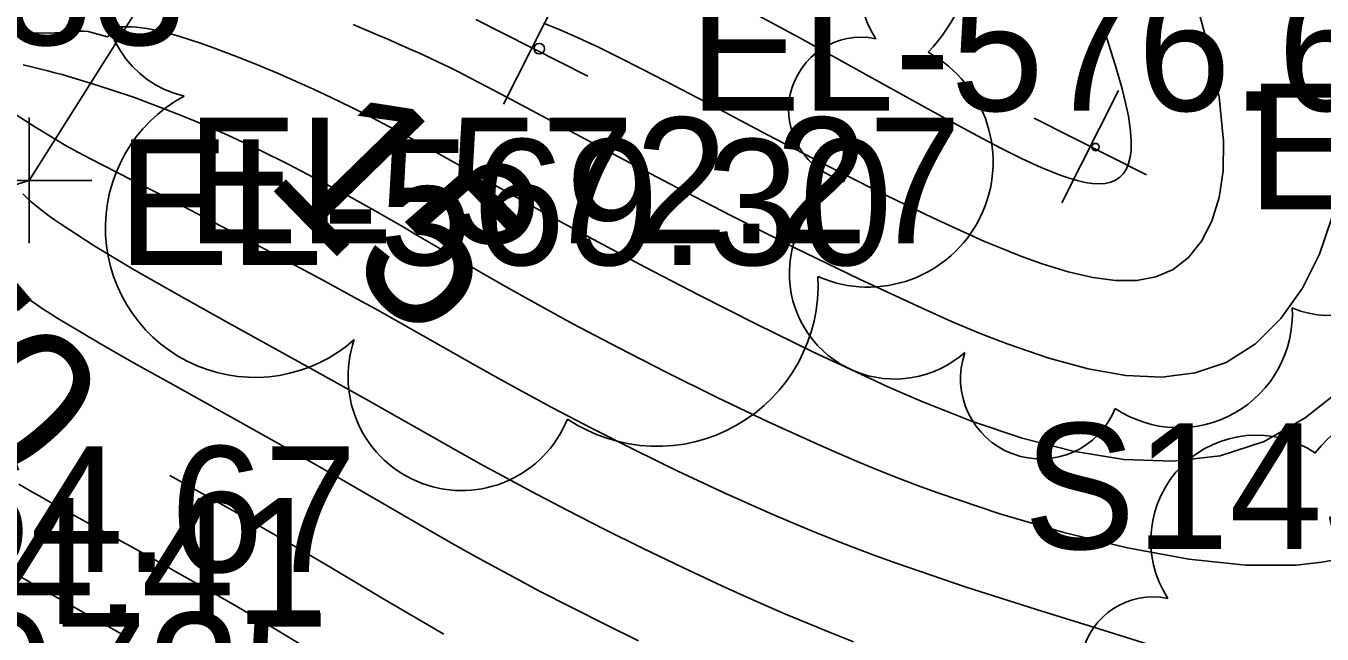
# Model space of a CAD drawing. Extents: x 1729869 to 1735532, y 648588 to 653771.
# Drawn here: x 1730699.21 to 1730740.47, y 652456.64 to 652475.98 of the extents above; entities that cross this region are included whole.
import ezdxf

# ---------------------------------------------------------------- set-up
doc = ezdxf.new("R2010")
doc.units = 0
for name, color, linetype in [('SURVEY - CONTOURS - Index with Text', 7, 'Continuous'), ('SURVEY - CONTOURS - Intermediate with optional Text', 7, 'Continuous'), ('SURVEY - DTM - Breaklines', 7, 'Continuous'), ('SURVEY - DTM - Breaklines - Points - Elevations', 7, 'Continuous'), ('SURVEY - DTM - Breaklines - Points - Locators', 7, 'Continuous'), ('SURVEY - DTM - Breaklines - Points - Numbers', 7, 'Continuous'), ('SURVEY - TRANSPORTATION - Features - Points - Elevations', 7, 'Continuous'), ('SURVEY - VEGETATION - Features - Points - Elevations', 7, 'Continuous'), ('SURVEY - VEGETATION - Features - Points - Locators', 7, 'Continuous'), ('SURVEY - VEGETATION - Features - Points - Numbers', 7, 'Continuous'), ('SURVEY - VEGETATION - Features with Text', 7, 'Continuous')]:
    doc.layers.add(name, color=color, linetype=linetype)

msp = doc.modelspace()

# ---------------------------------------------------------------- linework, layer by layer
at = {"layer": 'SURVEY - CONTOURS - Index with Text'}
for points in [[(1730741.126, 652464.453), (1730739.925, 652463.517), (1730738.623, 652462.766), (1730737.217, 652462.31), (1730735.718, 652462.132), (1730734.152, 652462.192), (1730732.544, 652462.452), (1730730.922, 652462.872), (1730729.311, 652463.413), (1730728.773, 652463.616), (1730728.237, 652463.829), (1730727.702, 652464.049), (1730727.166, 652464.279), (1730726.627, 652464.516), (1730726.083, 652464.761), (1730724.275, 652465.606), (1730722.444, 652466.501), (1730720.637, 652467.415), (1730718.901, 652468.318), (1730717.281, 652469.182), (1730715.824, 652469.976), (1730714.928, 652470.473), (1730712.624, 652471.766), (1730712.011, 652472.106), (1730711.399, 652472.44), (1730710.788, 652472.766), (1730710.177, 652473.085), (1730709.563, 652473.394), (1730708.948, 652473.694), (1730708.369, 652473.964), (1730707.792, 652474.224), (1730707.219, 652474.472), (1730706.656, 652474.707), (1730706.106, 652474.928), (1730705.572, 652475.135), (1730705.182, 652475.281), (1730704.803, 652475.417), (1730704.435, 652475.541), (1730704.08, 652475.652), (1730703.736, 652475.748), (1730703.403, 652475.828), (1730703.231, 652475.863), (1730703.06, 652475.893), (1730702.893, 652475.917), (1730702.727, 652475.935), (1730702.562, 652475.946), (1730702.399, 652475.95), (1730702.203, 652475.946), (1730702.036, 652475.892), (1730701.814, 652475.634), (1730701.195, 652475.805), (1730701.069, 652475.816), (1730700.953, 652475.811), (1730700.728, 652475.791), (1730700.493, 652475.773), (1730699.798, 652475.748), (1730699.038, 652475.758)], [(1730712.514, 652456.632), (1730712.002, 652456.927), (1730711.496, 652457.222), (1730710.494, 652457.815), (1730708.971, 652458.721), (1730707.91, 652459.346), (1730707.358, 652459.668), (1730706.788, 652459.997), (1730705.773, 652460.574), (1730704.726, 652461.161), (1730703.798, 652461.677)]]:
    msp.add_lwpolyline(points, dxfattribs=at)
at = {"layer": 'SURVEY - CONTOURS - Intermediate with optional Text'}
for points in [[(1730736.459, 652476.735), (1730736.877, 652475.218), (1730737.185, 652473.725), (1730737.332, 652472.319), (1730737.313, 652471.375), (1730737.186, 652470.522), (1730736.957, 652469.77), (1730736.633, 652469.13), (1730736.219, 652468.614), (1730735.722, 652468.232), (1730735.177, 652467.999), (1730734.567, 652467.886), (1730733.895, 652467.882), (1730733.166, 652467.976), (1730732.384, 652468.157), (1730731.554, 652468.414), (1730731.263, 652468.516), (1730730.966, 652468.625), (1730730.664, 652468.741), (1730730.357, 652468.864), (1730730.043, 652468.993), (1730729.724, 652469.128), (1730728.075, 652469.872), (1730726.332, 652470.716), (1730724.553, 652471.617), (1730722.795, 652472.531), (1730721.115, 652473.415), (1730719.57, 652474.224), (1730718.807, 652474.618), (1730718.096, 652474.978), (1730717.432, 652475.302), (1730716.812, 652475.592), (1730716.232, 652475.846), (1730715.686, 652476.065)], [(1730733.446, 652476.096), (1730733.634, 652475.525), (1730733.808, 652474.977), (1730733.889, 652474.712), (1730733.966, 652474.452), (1730734.098, 652473.981), (1730734.21, 652473.531), (1730734.3, 652473.107), (1730734.362, 652472.712), (1730734.393, 652472.347), (1730734.388, 652472.019), (1730734.359, 652471.802), (1730734.309, 652471.607), (1730734.238, 652471.435), (1730734.144, 652471.288), (1730734.028, 652471.166), (1730733.89, 652471.072), (1730733.738, 652471.009), (1730733.566, 652470.97), (1730733.372, 652470.957), (1730733.158, 652470.968), (1730732.923, 652471.003), (1730732.667, 652471.062), (1730732.481, 652471.115), (1730732.285, 652471.178), (1730732.079, 652471.252), (1730731.529, 652471.475), (1730730.915, 652471.757), (1730730.237, 652472.093), (1730729.495, 652472.48), (1730728.689, 652472.916), (1730727.818, 652473.396), (1730725.947, 652474.44), (1730723.921, 652475.563), (1730721.83, 652476.686)], [(1730740.776, 652469.874), (1730740.382, 652468.719), (1730739.838, 652467.635), (1730739.154, 652466.67), (1730738.342, 652465.868), (1730737.412, 652465.277), (1730736.429, 652464.941), (1730735.362, 652464.811), (1730734.221, 652464.863), (1730733.019, 652465.07), (1730731.766, 652465.408), (1730730.474, 652465.852), (1730730.03, 652466.022), (1730729.582, 652466.201), (1730729.129, 652466.388), (1730728.671, 652466.583), (1730728.206, 652466.787), (1730727.733, 652466.998), (1730725.742, 652467.923), (1730723.689, 652468.924), (1730721.647, 652469.952), (1730719.69, 652470.963), (1730717.894, 652471.908), (1730715.948, 652472.947), (1730714.338, 652473.812), (1730713.651, 652474.174), (1730713.324, 652474.343), (1730713.003, 652474.505), (1730712.684, 652474.663), (1730712.362, 652474.819), (1730712.054, 652474.964), (1730711.739, 652475.109), (1730711.415, 652475.255), (1730711.08, 652475.404), (1730710.733, 652475.554), (1730710.374, 652475.708), (1730709.629, 652476.02)], [(1730741.192, 652459.051), (1730740.456, 652458.919), (1730739.642, 652458.827), (1730738.039, 652458.83), (1730736.226, 652459.023), (1730734.271, 652459.378), (1730732.242, 652459.866), (1730730.206, 652460.457), (1730728.231, 652461.124), (1730727.588, 652461.361), (1730726.957, 652461.604), (1730726.335, 652461.852), (1730725.72, 652462.107), (1730725.108, 652462.367), (1730724.498, 652462.633), (1730722.837, 652463.387), (1730721.192, 652464.169), (1730719.589, 652464.962), (1730718.057, 652465.748), (1730716.622, 652466.508), (1730715.313, 652467.225), (1730714.576, 652467.638), (1730713.882, 652468.035), (1730712.895, 652468.608), (1730711.603, 652469.361), (1730711.271, 652469.553), (1730710.397, 652470.052), (1730709.485, 652470.56), (1730708.545, 652471.068), (1730707.585, 652471.568), (1730706.612, 652472.05), (1730705.636, 652472.505), (1730704.881, 652472.836), (1730704.132, 652473.145), (1730703.393, 652473.432), (1730702.667, 652473.698), (1730701.958, 652473.941), (1730701.269, 652474.163), (1730700.812, 652474.301), (1730700.361, 652474.43), (1730700.136, 652474.491), (1730699.91, 652474.55), (1730699.127, 652474.74)], [(1730735.891, 652456.009), (1730733.671, 652456.707), (1730731.377, 652457.419), (1730729.105, 652458.143), (1730726.945, 652458.877), (1730726.228, 652459.137), (1730725.533, 652459.399), (1730724.856, 652459.664), (1730724.193, 652459.931), (1730723.54, 652460.203), (1730722.893, 652460.48), (1730721.415, 652461.139), (1730719.966, 652461.817), (1730718.562, 652462.502), (1730717.217, 652463.183), (1730715.947, 652463.848), (1730714.766, 652464.486), (1730714.338, 652464.721), (1730713.518, 652465.179), (1730711.144, 652466.523), (1730710.313, 652466.989), (1730709.878, 652467.229), (1730708.707, 652467.869), (1730707.469, 652468.533), (1730706.201, 652469.204), (1730704.939, 652469.865), (1730703.72, 652470.496), (1730702.12, 652471.315), (1730701.682, 652471.539), (1730701.265, 652471.755), (1730700.869, 652471.965), (1730700.494, 652472.171), (1730700.139, 652472.375), (1730699.812, 652472.574), (1730699.5, 652472.771), (1730698.898, 652473.154)], [(1730725.554, 652456.392), (1730724.81, 652456.686), (1730724.09, 652456.979), (1730723.392, 652457.272), (1730722.711, 652457.567), (1730722.043, 652457.863), (1730721.384, 652458.162), (1730720.096, 652458.761), (1730718.837, 652459.367), (1730717.614, 652459.973), (1730716.434, 652460.575), (1730715.307, 652461.166), (1730714.239, 652461.741), (1730713.764, 652462.001), (1730712.843, 652462.515), (1730710.051, 652464.094), (1730709.022, 652464.671), (1730708.476, 652464.975), (1730705.57, 652466.58), (1730704.079, 652467.413), (1730702.661, 652468.225), (1730701.388, 652468.986), (1730700.311, 652469.681), (1730700.093, 652469.833), (1730699.89, 652469.98), (1730699.704, 652470.121), (1730699.535, 652470.257), (1730699.381, 652470.387), (1730699.241, 652470.514), (1730699.113, 652470.638)], [(1730718.712, 652456.418), (1730717.634, 652456.948), (1730716.583, 652457.478), (1730715.563, 652458.005), (1730714.581, 652458.526), (1730713.643, 652459.038), (1730713.143, 652459.317), (1730712.654, 652459.594), (1730712.173, 652459.869), (1730711.219, 652460.421), (1730709.759, 652461.269), (1730708.729, 652461.863), (1730708.188, 652462.172), (1730707.625, 652462.49), (1730706.415, 652463.168), (1730703.886, 652464.572), (1730702.662, 652465.257), (1730701.529, 652465.904), (1730700.48, 652466.523), (1730700.228, 652466.677), (1730699.984, 652466.829), (1730699.757, 652466.975), (1730699.544, 652467.117), (1730699.346, 652467.254), (1730699.161, 652467.387)], [(1730708.17, 652456.176), (1730707.08, 652456.832), (1730706.521, 652457.164), (1730705.95, 652457.499), (1730705.118, 652457.98), (1730704.273, 652458.46), (1730703.428, 652458.935), (1730702.596, 652459.398), (1730701.021, 652460.264), (1730700.116, 652460.761), (1730699.725, 652460.979), (1730699.349, 652461.192), (1730698.987, 652461.403)], [(1730702.51, 652456.495), (1730700.973, 652457.361), (1730700.237, 652457.774), (1730699.784, 652458.031), (1730699.339, 652458.286), (1730698.901, 652458.541)]]:
    msp.add_lwpolyline(points, dxfattribs=at)
at = {"layer": 'SURVEY - DTM - Breaklines'}
msp.add_lwpolyline([(1730490.551, 652573.025), (1730512.295, 652563.924), (1730541.458, 652549.701), (1730564.585, 652539.751), (1730587.282, 652528.665), (1730610.102, 652517.978), (1730632.586, 652506.602), (1730654.515, 652494.29), (1730676.681, 652482.104), (1730697.114, 652470.375), (1730699.311, 652471.065), (1730704.444, 652479.186)], dxfattribs=at)
at = {"layer": 'SURVEY - DTM - Breaklines - Points - Locators'}
for p, q in [((1730699.311, 652473.065), (1730699.311, 652469.065)), ((1730701.311, 652471.065), (1730697.311, 652471.065))]:
    msp.add_line(p, q, dxfattribs=at)
at = {"layer": 'SURVEY - VEGETATION - Features - Points - Locators'}
for p, q in [((1730716.215, 652477.066), (1730714.413, 652473.494)), ((1730717.1, 652474.379), (1730713.528, 652476.181)), ((1730733.988, 652473.93), (1730732.186, 652470.358)), ((1730734.873, 652471.243), (1730731.301, 652473.045))]:
    msp.add_line(p, q, dxfattribs=at)
at = {"layer": 'SURVEY - VEGETATION - Features with Text'}
for centre, radius in [((1730715.552, 652475.257), 0.166), ((1730733.255, 652472.128), 0.117)]:
    msp.add_circle(centre, radius, dxfattribs=at)
for centre, radius, start, end in [((1730724.038, 652478.885), 5.395, 316.0861, 111.9245), ((1730729.089, 652477.4), 3.364, 56.1375, 212.9264), ((1730704.983, 652476.932), 3.271, 78.2536, 256.9993), ((1730739.245, 652474.689), 3.808, 316.0861, 111.9245), ((1730725.795, 652473.31), 2.309, 78.2536, 256.9993), ((1730726.016, 652471.652), 3.979, 246.339, 61.3392), ((1730706.5, 652469.556), 4.756, 118.2743, 311.694), ((1730740.642, 652469.583), 2.809, 246.339, 61.3392), ((1730726.866, 652468.104), 3.357, 118.2743, 311.694), ((1730719.299, 652467.737), 5.128, 236.18, 3.0257), ((1730735.9, 652466.819), 3.62, 236.18, 3.0257), ((1730713.084, 652464.82), 3.619, 160.893, 338.2121), ((1730731.513, 652464.761), 2.555, 160.893, 338.2121), ((1730743.294, 652460.075), 3.833, 5.1902, 142.7145), ((1730738.377, 652459.6), 3.364, 56.1375, 212.9264), ((1730735.083, 652455.51), 2.309, 78.2536, 256.9993)]:
    msp.add_arc(centre, radius, start, end, dxfattribs=at)

# ---------------------------------------------------------------- texts
at = {"layer": 'SURVEY - CONTOURS - Index with Text'}
msp.add_text('570', height=5, rotation=310.7607, dxfattribs=at).set_placement((1730690.972, 652469.386))
at = {"layer": 'SURVEY - DTM - Breaklines - Points - Elevations'}
for s, p in [('EL-572.27', (1730704.311, 652469.065)), ('EL-569.30', (1730702.114, 652468.375)), ('EL-564.67', (1730685.069, 652458.611))]:
    msp.add_text(s, height=4, dxfattribs=at).set_placement(p)
at = {"layer": 'SURVEY - DTM - Breaklines - Points - Numbers'}
for s, p in [('S10583', (1730685.874, 652475.375)), ('S10725', (1730690.591, 652453.311))]:
    msp.add_text(s, height=4, dxfattribs=at).set_placement(p)
at = {"layer": 'SURVEY - TRANSPORTATION - Features - Points - Elevations'}
msp.add_text('EL-564.41', height=4, dxfattribs=at).set_placement((1730684.148, 652456.959))
at = {"layer": 'SURVEY - VEGETATION - Features - Points - Elevations'}
for s, p in [('EL-576.67', (1730720.314, 652473.28)), ('EL-578.45', (1730738.087, 652470.144))]:
    msp.add_text(s, height=4, dxfattribs=at).set_placement(p)
at = {"layer": 'SURVEY - VEGETATION - Features - Points - Numbers'}
msp.add_text('S14360', height=4, dxfattribs=at).set_placement((1730730.962, 652459.344))
at = {"layer": 'SURVEY - VEGETATION - Features with Text'}
msp.add_text('15', height=5, rotation=314.2498, dxfattribs=at).set_placement((1730706.743, 652471.084))

doc.saveas('drawing.dxf')
